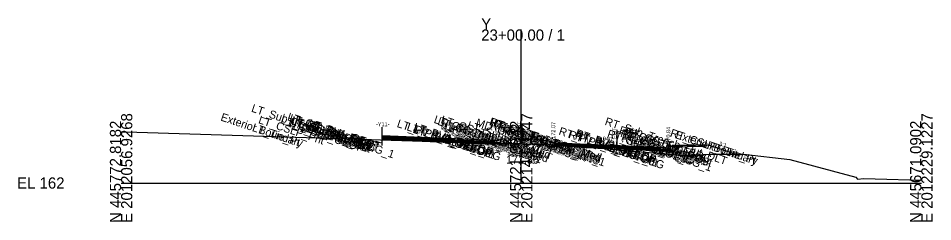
# Model space of a CAD drawing. Extents: x -26 to 3203, y -10 to 9532.
# Drawn here: x 974.3 to 1202.8, y 6990.3 to 7041.2 of the extents above; entities that cross this region are included whole.
import ezdxf

# ---------------------------------------------------------------- set-up
doc = ezdxf.new("R2010")
doc.units = 0
for name, color, linetype in [('Default', 7, 'Continuous'), ('Exist CMT Pavement', 7, 'Continuous'), ('Exist Cross Section Cell', 7, 'Continuous'), ('Exist XS Center Line Elevation Label', 7, 'Continuous'), ('Exist XS Ground Line', 7, 'Continuous'), ('Prop CMT Conc Surface', 7, 'Continuous'), ('Prop CMT Concrete Structures', 7, 'Continuous'), ('Prop CMT Pvmt Course 1', 7, 'Continuous'), ('Prop CMT Pvmt Course 1 CG', 7, 'Continuous'), ('Prop CMT Pvmt Course 2', 7, 'Continuous'), ('Prop CMT Pvmt Course 2 Wedge', 7, 'Continuous'), ('Prop CMT Pvmt Course 3', 7, 'Continuous'), ('Prop CMT Pvmt Course 3 Wedge', 7, 'Continuous'), ('Prop CMT Pvmt Surface', 7, 'Continuous'), ('Prop CMT Shear Line', 7, 'Continuous'), ('Prop CMT Shear Line Text', 7, 'Continuous'), ('Prop CMT Slope Grass', 7, 'Continuous'), ('Prop CMT Subgrade Earthwork', 7, 'Continuous'), ('Prop XS Hydro Elevations', 7, 'Continuous'), ('Prop XS Label Text', 7, 'Continuous'), ('Prop XS SE Text', 7, 'Continuous'), ('Prop XS Side Slope Text', 7, 'Continuous'), ('Scratch_Level_0', 7, 'Continuous')]:
    doc.layers.add(name, color=color, linetype=linetype)

msp = doc.modelspace()

# ---------------------------------------------------------------- linework, layer by layer
at = {"layer": 'Exist CMT Pavement'}
for points in [[(1108.75, 7009.39), (1110.45, 7009.29), (1113.08, 7009.13), (1113.34, 7009.12), (1113.53, 7009.11), (1115.24, 7008.99), (1116.24, 7008.92), (1118.46, 7008.78), (1119.14, 7008.74), (1120.72, 7008.62), (1122.06, 7008.52), (1123.24, 7008.41), (1123.78, 7008.35), (1123.86, 7008.34)], [(1123.86, 7008.34), (1123.86, 7008.34)]]:
    msp.add_lwpolyline(points, dxfattribs=at)
at = {"layer": 'Exist Cross Section Cell'}
for p, q in [((1100, 7000), (1100, 7038.43)), ((1000, 7000), (1100, 7000)), ((1100, 7000), (1200, 7000))]:
    msp.add_line(p, q, dxfattribs=at)
at = {"layer": 'Exist XS Ground Line'}
msp.add_lwpolyline([(1000, 7012.81), (1003.95, 7012.74), (1083.37, 7010.26), (1095.15, 7009.99), (1095.5, 7009.94), (1095.96, 7009.93), (1097.02, 7009.9), (1098.86, 7009.87), (1100.19, 7009.86), (1100.53, 7009.84), (1101.75, 7009.77), (1103.75, 7009.67), (1104.66, 7009.62), (1105.98, 7009.55), (1107.56, 7009.46), (1108.65, 7009.39), (1110.45, 7009.29), (1113.53, 7009.11), (1115.24, 7008.99), (1116.24, 7008.92), (1118.46, 7008.78), (1119.14, 7008.74), (1120.72, 7008.62), (1122.06, 7008.52), (1123.24, 7008.41), (1123.86, 7008.34), (1141.04, 7006.87), (1147.04, 7007.2), (1155.56, 7007.2), (1167.17, 7005.91), (1183.65, 7001.5), (1184.07, 7001), (1185.65, 7001.1), (1188.42, 7001.03), (1200, 7000.69)], dxfattribs=at)
at = {"layer": 'Prop CMT Conc Surface'}
for points in [[(1093.35, 7010.66), (1094.1, 7010.63), (1094.1, 7010.8), (1094.86, 7011.05)], [(1108.75, 7010.04), (1108, 7010.07), (1108, 7010.24), (1107.24, 7010.49)], [(1136.75, 7008.84), (1136.75, 7009.34), (1137.25, 7009.34)], [(1134.75, 7009), (1136.75, 7008.84)]]:
    msp.add_lwpolyline(points, dxfattribs=at)
at = {"layer": 'Prop CMT Concrete Structures'}
for points in [[(1093.35, 7010.66), (1094.1, 7010.63), (1094.1, 7010.8), (1094.86, 7011.05)], [(1093.35, 7010.08), (1093.35, 7010.66)], [(1094.86, 7010.02), (1093.35, 7010.08)], [(1094.86, 7011.05), (1094.86, 7010.02)], [(1108.75, 7010.04), (1108, 7010.07), (1108, 7010.24), (1107.24, 7010.49)], [(1107.24, 7010.49), (1107.24, 7009.52)], [(1107.24, 7009.52), (1108.75, 7009.46)], [(1108.75, 7009.46), (1108.75, 7010.04)], [(1134.75, 7009), (1136.75, 7008.84), (1136.75, 7009.34), (1137.25, 7009.34)], [(1137.25, 7009.34), (1137.25, 7008.32), (1134.75, 7008.42)], [(1145.75, 7009.52), (1137.75, 7009.36)], [(1137.75, 7009.36), (1137.75, 7009.03)], [(1137.75, 7009.03), (1145.75, 7009.19)], [(1145.75, 7009.19), (1145.75, 7009.52)], [(1134.75, 7008.42), (1134.75, 7009)]]:
    msp.add_lwpolyline(points, dxfattribs=at)
at = {"layer": 'Prop CMT Pvmt Course 1'}
for points in [[(1093.35, 7010.66), (1065.25, 7011.78)], [(1065.25, 7011.53), (1083.37, 7010.81), (1093.35, 7010.41)], [(1093.35, 7010.41), (1093.35, 7010.66)], [(1093.35, 7010.41), (1093.35, 7010.41)], [(1108.75, 7010.04), (1134.75, 7009)], [(1108.75, 7009.79), (1108.75, 7010.04)], [(1134.75, 7008.75), (1123.86, 7009.19), (1108.75, 7009.79)], [(1108.75, 7009.79), (1108.75, 7009.79)], [(1134.75, 7009), (1134.75, 7008.75)]]:
    msp.add_lwpolyline(points, dxfattribs=at)
at = {"layer": 'Prop CMT Pvmt Course 1 CG'}
for points in [[(1093.35, 7010.08), (1095.36, 7010), (1095.71, 7009.65)], [(1095.71, 7009.65), (1093.35, 7009.74)], [(1108.75, 7009.46), (1106.74, 7009.54), (1106.42, 7009.22)], [(1106.42, 7009.22), (1108.75, 7009.13)], [(1108.75, 7009.13), (1108.75, 7009.46)], [(1134.75, 7008.42), (1137.75, 7008.3), (1138.1, 7007.95)], [(1134.75, 7008.09), (1134.75, 7008.42)], [(1138.1, 7007.95), (1134.75, 7008.09)]]:
    msp.add_lwpolyline(points, dxfattribs=at)
at = {"layer": 'Prop CMT Pvmt Course 2'}
for points in [[(1083.37, 7010.81), (1065.25, 7011.53)], [(1065.25, 7011.2), (1083.37, 7010.48)], [(1093.35, 7010.41), (1093.35, 7010.41)], [(1108.75, 7009.79), (1108.75, 7009.79)], [(1123.86, 7008.86), (1123.86, 7009.19)], [(1123.86, 7009.19), (1134.75, 7008.75)], [(1134.75, 7008.42), (1123.86, 7008.86)], [(1134.75, 7008.75), (1134.75, 7008.42)]]:
    msp.add_lwpolyline(points, dxfattribs=at)
for points in [[(1093.35, 7010.41), (1093.35, 7010.08), (1093.35, 7010.08)], [(1108.75, 7009.79), (1108.75, 7009.46), (1108.75, 7009.46)]]:
    msp.add_lwpolyline(points, close=True, dxfattribs=at)
at = {"layer": 'Prop CMT Pvmt Course 2 Wedge'}
for points in [[(1083.37, 7010.81), (1083.37, 7010.81)], [(1083.37, 7010.81), (1088.12, 7010.62), (1088.12, 7010.62), (1093.35, 7010.41)], [(1093.35, 7010.08), (1088.12, 7010.29), (1088.12, 7010.29), (1083.37, 7010.48)], [(1083.37, 7010.48), (1083.37, 7010.48)], [(1093.35, 7010.41), (1093.35, 7010.08)], [(1108.75, 7009.79), (1110.45, 7009.73), (1113.08, 7009.62), (1113.34, 7009.61), (1113.53, 7009.6), (1115.24, 7009.53), (1116.24, 7009.49), (1118.46, 7009.41), (1119.14, 7009.38), (1120.72, 7009.32), (1122.06, 7009.26), (1123.24, 7009.21), (1123.78, 7009.19), (1123.86, 7009.19)], [(1108.75, 7009.46), (1108.75, 7009.79)], [(1123.86, 7008.86), (1123.78, 7008.86), (1123.24, 7008.88), (1122.06, 7008.93), (1120.72, 7008.98), (1119.14, 7009.05), (1118.46, 7009.07), (1116.24, 7009.16), (1115.24, 7009.2), (1113.53, 7009.27), (1113.34, 7009.28), (1113.08, 7009.29), (1110.45, 7009.39), (1108.75, 7009.46)], [(1123.86, 7009.19), (1123.86, 7008.86), (1123.86, 7008.86)]]:
    msp.add_lwpolyline(points, dxfattribs=at)
at = {"layer": 'Prop CMT Pvmt Course 3'}
for points in [[(1083.37, 7010.48), (1065.25, 7011.2)], [(1065.25, 7010.87), (1093.35, 7009.74)], [(1108.75, 7009.46), (1108.75, 7009.46), (1108.75, 7009.13), (1108.75, 7009.13)], [(1108.75, 7009.13), (1108.75, 7009.46)], [(1123.86, 7008.86), (1134.75, 7008.42)], [(1123.86, 7008.52), (1123.86, 7008.86)], [(1134.75, 7008.09), (1123.86, 7008.52)], [(1134.75, 7008.42), (1134.75, 7008.09)]]:
    msp.add_lwpolyline(points, dxfattribs=at)
at = {"layer": 'Prop CMT Pvmt Course 3 Wedge'}
for points in [[(1083.37, 7010.48), (1083.37, 7010.48)], [(1083.37, 7010.48), (1088.12, 7010.29), (1088.12, 7010.29), (1093.35, 7010.08)], [(1083.37, 7010.26), (1083.37, 7010.26)], [(1108.75, 7009.46), (1110.45, 7009.39), (1113.08, 7009.29), (1113.34, 7009.28), (1113.53, 7009.27), (1115.24, 7009.2), (1116.24, 7009.16), (1118.46, 7009.07), (1119.14, 7009.05), (1120.72, 7008.98), (1122.06, 7008.93), (1123.24, 7008.88), (1123.78, 7008.86), (1123.86, 7008.86)], [(1108.75, 7009.39), (1108.75, 7009.46)], [(1123.86, 7008.34), (1123.78, 7008.35), (1123.24, 7008.41), (1122.06, 7008.52), (1120.72, 7008.62), (1119.14, 7008.74), (1118.46, 7008.78), (1116.24, 7008.92), (1115.24, 7008.99), (1113.53, 7009.11), (1113.34, 7009.12), (1113.08, 7009.13), (1110.45, 7009.29), (1108.75, 7009.39)], [(1123.86, 7008.86), (1123.86, 7008.34), (1123.86, 7008.34)]]:
    msp.add_lwpolyline(points, dxfattribs=at)
at = {"layer": 'Prop CMT Pvmt Surface'}
for points in [[(1093.35, 7010.66), (1065.25, 7011.78)], [(1108.75, 7010.04), (1134.75, 7009)]]:
    msp.add_lwpolyline(points, dxfattribs=at)
at = {"layer": 'Prop CMT Shear Line'}
msp.add_line((1065.25, 7009.41), (1065.25, 7013.99), dxfattribs=at)
at = {"layer": 'Prop CMT Slope Grass'}
for points in [[(1094.86, 7011.05), (1101.05, 7011.17)], [(1107.24, 7010.49), (1101.05, 7011.17)], [(1137.25, 7009.34), (1146.75, 7009.53)], [(1146.75, 7009.53), (1153.76, 7007.2)]]:
    msp.add_lwpolyline(points, dxfattribs=at)
at = {"layer": 'Prop CMT Subgrade Earthwork'}
for points in [[(1093.35, 7009.74), (1065.25, 7010.87)], [(1095.71, 7009.65), (1093.35, 7009.74)], [(1093.35, 7009.74), (1093.35, 7009.74)], [(1093.35, 7009.74), (1093.35, 7009.74)], [(1097.15, 7011.09), (1095.71, 7009.65)], [(1104.89, 7010.75), (1106.42, 7009.22)], [(1106.42, 7009.22), (1108.75, 7009.13)], [(1108.75, 7009.13), (1108.74, 7009.39)], [(1108.75, 7009.13), (1108.75, 7009.13)], [(1108.75, 7009.13), (1108.75, 7009.13)], [(1134.75, 7008.09), (1138.1, 7007.95), (1139.53, 7009.39)], [(1123.86, 7008.52), (1134.75, 7008.09)], [(1123.86, 7008.52), (1123.88, 7008.34)], [(1134.75, 7008.09), (1134.75, 7008.09)]]:
    msp.add_lwpolyline(points, dxfattribs=at)
at = {"layer": 'Prop XS Label Text'}
for p, q in [((1100.19, 7014.86), (1100.19, 7009.86)), ((1123.86, 7013.34), (1123.86, 7008.34))]:
    msp.add_line(p, q, dxfattribs=at)

# ---------------------------------------------------------------- texts
at = {"layer": 'Default'}
msp.add_text('-', height=0.0001, dxfattribs=at).set_placement((1000, 7000))
at = {"layer": 'Exist Cross Section Cell'}
for s, p in [('Y', (1090, 7038.43)), ('23+00.00 / 1', (1090, 7035.63)), ('EL 162', (974, 6998.6))]:
    msp.add_text(s, height=2.8, dxfattribs=at).set_placement(p)
for s, p in [('E 2012056.9268', (1002.8, 6990)), ('E 2012143.0247', (1102.8, 6990)), ('E 2012229.1227', (1202.8, 6990)), ('N 445772.8182', (1000, 6990)), ('N 445721.9542', (1100, 6990)), ('N 445671.0902', (1200, 6990))]:
    msp.add_text(s, height=2.8, rotation=90, dxfattribs=at).set_placement(p)
at = {"layer": 'Exist XS Center Line Elevation Label'}
msp.add_text('171.86', height=2, dxfattribs=at).set_placement((1096.21, 7004.86))
at = {"layer": 'Prop CMT Shear Line Text'}
msp.add_text('-Y11-', height=1, rotation=360, dxfattribs=at).set_placement((1063.7, 7014.21))
at = {"layer": 'Prop XS Hydro Elevations'}
for s, p in [('172.63', (1094.6, 7011.63)), ('172.07', (1108.5, 7011.07)), ('170.84', (1137.25, 7009.84))]:
    msp.add_text(s, height=1, rotation=90, dxfattribs=at).set_placement(p)
at = {"layer": 'Prop XS Label Text'}
for p in [(1100.09, 7010.88), (1123.76, 7009.37)]:
    msp.add_text('E. EOT', height=1, rotation=90, dxfattribs=at).set_placement(p)
at = {"layer": 'Prop XS SE Text'}
for p in [(1072.87, 7012.48), (1119.21, 7010.64)]:
    msp.add_text('0.040', height=1, rotation=357.7094, dxfattribs=at).set_placement(p)
at = {"layer": 'Prop XS Side Slope Text'}
msp.add_text('3:1', height=1, rotation=341.5651, dxfattribs=at).set_placement((1149.32, 7009.47))
at = {"layer": 'Scratch_Level_0'}
for s, p in [('LT_Sub_Trench_Out_DLT', (1032.4, 7017.9)), ('Exterior Boundary', (1024.72, 7015.68)), ('LT_CSLP_Pnt', (1034.16, 7015.01)), ('LT_CG1_Shelf_Out', (1039.73, 7015)), ('LT_CG_Top_Face', (1041.4, 7015.74)), ('LT_CG_Top_BOC', (1041.87, 7015.42)), ('LT_CG_Bot_BOC', (1041.9, 7014.43)), ('LT_CG_Top_Gut', (1042.32, 7014.93)), ('LT_Sub_OEOT_CG_1', (1042.41, 7014.65)), ('LT_PV1_OEOT', (1046.7, 7014.14)), ('LT_CG_Top_Face_Med', (1078.01, 7015.11)), ('LT_CG_Top_Gut_Med', (1078.93, 7014.63)), ('LT_CG_Top_BOC_Med', (1079.74, 7015.03)), ('MD_Crown Point', (1088.47, 7014.31)), ('RT_CG_Top_Face_Med', (1091.86, 7014.57)), ('RT_CG_Top_BOC_Med', (1092.07, 7014.49)), ('RT_Sub_Trench_Out_DLT', (1120.74, 7014.6)), ('LT_Tie_Pt', (1032.6, 7013.06)), ('LT_Sub_OEOP', (1042.78, 7013.56)), ('LT_CG_Bot_IE', (1045.92, 7013.82)), ('LT_Sub_OEOT', (1046.07, 7013.43)), ('LT_PV2_OEOT', (1046.16, 7014.07)), ('LT_PV3_OEOT', (1046.16, 7013.74)), ('LT_PV_Sub_Tie_Out', (1068.78, 7014.07)), ('LT_PV_OEEOP_EG', (1071.24, 7013.25)), ('LT_Sub_OEEOP', (1072.82, 7012.61)), ('LT_PV2_OEEOP', (1072.91, 7013.24)), ('LT_PV3_OEEOP', (1072.91, 7012.91)), ('LT_CG_Bot_BOC_Med', (1079.77, 7013.99)), ('LT_CG_Bot_IE_Med', (1079.81, 7013.54)), ('LT_PV_Sub_Tie_In', (1080.29, 7013.31)), ('LT_Sub_IEOT_CG_1', (1080.57, 7012.95)), ('LT_PV_IEEOP_EG', (1081.83, 7012.8)), ('LT_Sub_IEEOP', (1083.41, 7012)), ('LT_PV2_IEEOP', (1083.5, 7012.64)), ('LT_PV3_IEEOP', (1083.5, 7012.31)), ('LT_CG1_Shelf_In', (1083.82, 7012.79)), ('LT_PV2_PGL', (1084.7, 7012.24)), ('LT_PV3_PGL', (1084.7, 7011.91)), ('LT_PV1_PGL', (1085.24, 7012.31)), ('LT_Sub_DLT_In', (1086.35, 7013.64)), ('RT_CG_Bot_BOC_Med', (1092.1, 7013.51)), ('RT_CG_Top_Gut_Med', (1092.79, 7014.09)), ('RT_Sub_DLT_In', (1094.04, 7013.31)), ('RT_CG1_Shelf_In', (1095.16, 7012.35)), ('RT_CG_Bot_IE_Med', (1095.17, 7012.93)), ('RT_PV_Sub_Tie_In', (1095.63, 7012.7)), ('RT_Sub_IEOT_CG_1', (1095.93, 7012.35)), ('RT_PV_IEEOP_EG', (1097.18, 7012.19)), ('RT_PV2_IEEOP', (1098.86, 7012.04)), ('RT_PV_Sub_Tie_Out', (1109.23, 7012.17)), ('RT_CG_Top_Face', (1124.3, 7012.44)), ('RT_CG_Top_BOC', (1125.77, 7012.12)), ('LT_Sub_PGL', (1084.61, 7011.6)), ('LT_Sub_IEOP', (1086.62, 7011.62)), ('RT_Sub_IEOP', (1097.29, 7011.21)), ('RT_Sub_IEEOP', (1098.77, 7011.4)), ('RT_PV3_IEEOP', (1098.86, 7011.7)), ('RT_Sub_PGL', (1099.96, 7011)), ('RT_PV2_PGL', (1100.05, 7011.64)), ('RT_PV3_PGL', (1100.05, 7011.31)), ('RT_PV1_PGL', (1100.59, 7011.71)), ('RT_PV_OEEOP_EG', (1111.68, 7011.35)), ('RT_Sub_OEEOP', (1113.27, 7011)), ('RT_PV2_OEEOP', (1113.36, 7011.64)), ('RT_PV3_OEEOP', (1113.36, 7011.3)), ('RT_Sub_OEOT_CG_1', (1121.32, 7011.51)), ('RT_CG1_Shelf_Out', (1124.63, 7011.62)), ('RT_CG_Bot_IE', (1124.82, 7010.68)), ('RT_Sub_OEOT', (1124.98, 7010.29)), ('RT_PV2_OEOT', (1125.07, 7010.93)), ('RT_PV3_OEOT', (1125.07, 7010.59)), ('RT_CG_Top_Gut', (1125.23, 7011.63)), ('RT_PV1_OEOT', (1125.6, 7011)), ('RT_CG_Bot_BOC', (1125.8, 7011.08)), ('RT_Sub_OEOP', (1128.35, 7010.15)), ('RT_CSLP_Pnt', (1137.07, 7011.71)), ('Exterior Boundary', (1138.4, 7011.26)), ('RT_Tie_Pt', (1146.23, 7008.66))]:
    msp.add_text(s, height=2, rotation=341.5651, dxfattribs=at).set_placement(p)

doc.saveas('drawing.dxf')
